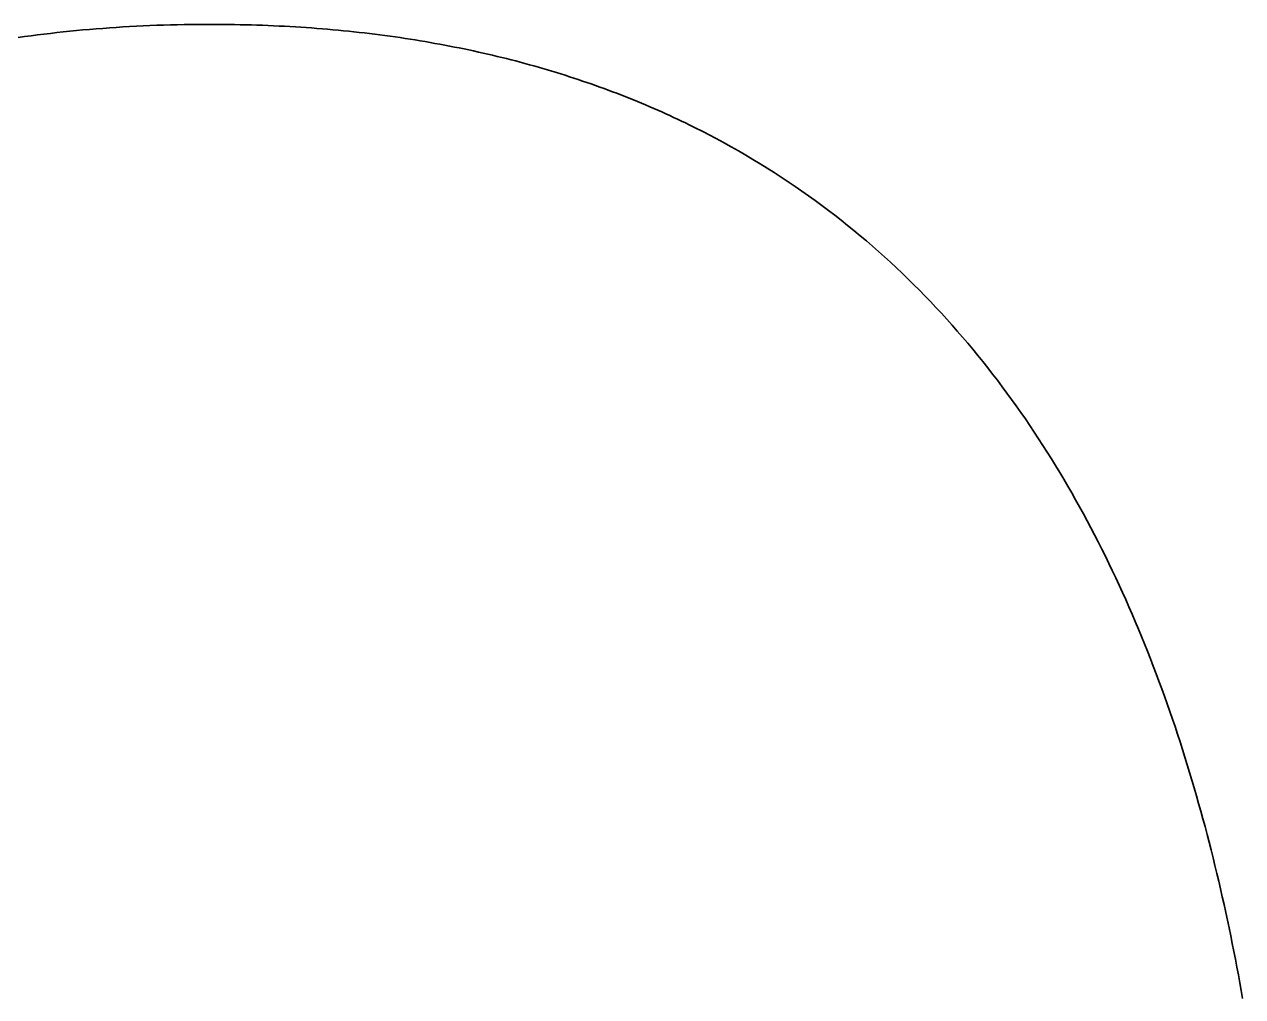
# Model space of a CAD drawing. Extents: x -7.3 to 34, y 0 to 22.
# Drawn here: x 33.01596 to 33.05742, y 3.82513 to 3.85822 of the extents above; entities that cross this region are included whole.
import ezdxf

# ---------------------------------------------------------------- set-up
doc = ezdxf.new("R2010")
doc.units = 0
doc.layers.add('SH_Data', color=7, linetype='Continuous')

msp = doc.modelspace()

# ---------------------------------------------------------------- linework, layer by layer
at = {"layer": 'SH_Data'}
for p, q in [((33.016841, 3.857911), (33.016621, 3.857885)), ((33.017062, 3.857936), (33.016841, 3.857911)), ((33.017283, 3.85796), (33.017062, 3.857936)), ((33.017505, 3.857983), (33.017283, 3.85796)), ((33.017728, 3.858005), (33.017505, 3.857983)), ((33.017952, 3.858025), (33.017728, 3.858005)), ((33.018176, 3.858045), (33.017952, 3.858025)), ((33.018401, 3.858064), (33.018176, 3.858045)), ((33.018627, 3.858081), (33.018401, 3.858064)), ((33.018854, 3.858098), (33.018627, 3.858081)), ((33.019081, 3.858113), (33.018854, 3.858098)), ((33.01931, 3.858128), (33.019081, 3.858113)), ((33.019538, 3.858141), (33.01931, 3.858128)), ((33.019768, 3.858154), (33.019538, 3.858141)), ((33.019999, 3.858165), (33.019768, 3.858154)), ((33.02023, 3.858175), (33.019999, 3.858165)), ((33.020462, 3.858184), (33.02023, 3.858175)), ((33.020695, 3.858192), (33.020462, 3.858184)), ((33.020928, 3.858199), (33.020695, 3.858192)), ((33.021162, 3.858204), (33.020928, 3.858199)), ((33.021397, 3.858209), (33.021162, 3.858204)), ((33.021633, 3.858213), (33.021397, 3.858209)), ((33.02187, 3.858215), (33.021633, 3.858213)), ((33.022107, 3.858216), (33.02187, 3.858215)), ((33.022226, 3.858217), (33.022107, 3.858216)), ((33.022286, 3.858217), (33.022226, 3.858217)), ((33.022292, 3.858217), (33.022286, 3.858217)), ((33.022299, 3.858217), (33.022292, 3.858217)), ((33.022311, 3.858217), (33.022299, 3.858217)), ((33.022335, 3.858216), (33.022311, 3.858217)), ((33.02253, 3.858216), (33.022335, 3.858216)), ((33.022724, 3.858214), (33.02253, 3.858216)), ((33.022917, 3.858212), (33.022724, 3.858214)), ((33.023109, 3.85821), (33.022917, 3.858212)), ((33.023301, 3.858206), (33.023109, 3.85821)), ((33.023492, 3.858202), (33.023301, 3.858206)), ((33.023683, 3.858197), (33.023492, 3.858202)), ((33.023873, 3.858191), (33.023683, 3.858197)), ((33.024062, 3.858184), (33.023873, 3.858191)), ((33.02425, 3.858177), (33.024062, 3.858184)), ((33.024438, 3.858169), (33.02425, 3.858177)), ((33.024625, 3.85816), (33.024438, 3.858169)), ((33.024812, 3.858151), (33.024625, 3.85816)), ((33.024997, 3.858141), (33.024812, 3.858151)), ((33.025183, 3.85813), (33.024997, 3.858141)), ((33.025367, 3.858118), (33.025183, 3.85813)), ((33.025551, 3.858106), (33.025367, 3.858118)), ((33.025734, 3.858093), (33.025551, 3.858106)), ((33.025916, 3.858079), (33.025734, 3.858093)), ((33.026098, 3.858064), (33.025916, 3.858079)), ((33.026279, 3.858049), (33.026098, 3.858064)), ((33.02646, 3.858033), (33.026279, 3.858049)), ((33.026639, 3.858017), (33.02646, 3.858033)), ((33.026818, 3.858), (33.026639, 3.858017)), ((33.026997, 3.857982), (33.026818, 3.858)), ((33.027175, 3.857963), (33.026997, 3.857982)), ((33.027352, 3.857944), (33.027175, 3.857963)), ((33.027528, 3.857923), (33.027352, 3.857944)), ((33.027704, 3.857903), (33.027528, 3.857923)), ((33.027879, 3.857881), (33.027704, 3.857903)), ((33.015966, 3.8578), (33.015749, 3.85777)), ((33.016183, 3.85783), (33.015966, 3.8578)), ((33.016402, 3.857858), (33.016183, 3.85783)), ((33.016621, 3.857885), (33.016402, 3.857858)), ((33.028054, 3.857859), (33.027879, 3.857881)), ((33.028228, 3.857836), (33.028054, 3.857859)), ((33.028401, 3.857813), (33.028228, 3.857836)), ((33.028573, 3.857789), (33.028401, 3.857813)), ((33.028745, 3.857764), (33.028573, 3.857789)), ((33.028916, 3.857738), (33.028745, 3.857764)), ((33.029087, 3.857712), (33.028916, 3.857738)), ((33.029257, 3.857685), (33.029087, 3.857712)), ((33.029426, 3.857658), (33.029257, 3.857685)), ((33.029595, 3.85763), (33.029426, 3.857658)), ((33.029763, 3.857601), (33.029595, 3.85763)), ((33.02993, 3.857571), (33.029763, 3.857601)), ((33.030097, 3.857541), (33.02993, 3.857571)), ((33.030263, 3.85751), (33.030097, 3.857541)), ((33.030429, 3.857479), (33.030263, 3.85751)), ((33.030594, 3.857446), (33.030429, 3.857479)), ((33.030758, 3.857414), (33.030594, 3.857446)), ((33.030922, 3.85738), (33.030758, 3.857414)), ((33.031085, 3.857346), (33.030922, 3.85738)), ((33.031247, 3.857311), (33.031085, 3.857346)), ((33.031409, 3.857276), (33.031247, 3.857311)), ((33.03157, 3.85724), (33.031409, 3.857276)), ((33.03173, 3.857203), (33.03157, 3.85724)), ((33.03189, 3.857166), (33.03173, 3.857203)), ((33.032049, 3.857128), (33.03189, 3.857166)), ((33.032208, 3.857089), (33.032049, 3.857128)), ((33.032366, 3.85705), (33.032208, 3.857089)), ((33.032523, 3.85701), (33.032366, 3.85705)), ((33.03268, 3.85697), (33.032523, 3.85701)), ((33.032836, 3.856929), (33.03268, 3.85697)), ((33.032991, 3.856887), (33.032836, 3.856929)), ((33.033146, 3.856844), (33.032991, 3.856887)), ((33.0333, 3.856802), (33.033146, 3.856844)), ((33.033454, 3.856758), (33.0333, 3.856802)), ((33.033607, 3.856714), (33.033454, 3.856758)), ((33.03376, 3.856669), (33.033607, 3.856714)), ((33.033911, 3.856623), (33.03376, 3.856669)), ((33.034063, 3.856577), (33.033911, 3.856623)), ((33.034213, 3.856531), (33.034063, 3.856577)), ((33.034363, 3.856484), (33.034213, 3.856531)), ((33.034513, 3.856436), (33.034363, 3.856484)), ((33.034661, 3.856387), (33.034513, 3.856436)), ((33.034809, 3.856338), (33.034661, 3.856387)), ((33.034957, 3.856289), (33.034809, 3.856338)), ((33.035104, 3.856238), (33.034957, 3.856289)), ((33.03525, 3.856188), (33.035104, 3.856238)), ((33.035396, 3.856136), (33.03525, 3.856188)), ((33.035541, 3.856084), (33.035396, 3.856136)), ((33.035686, 3.856032), (33.035541, 3.856084)), ((33.03583, 3.855978), (33.035686, 3.856032)), ((33.035973, 3.855925), (33.03583, 3.855978)), ((33.036116, 3.85587), (33.035973, 3.855925)), ((33.036258, 3.855816), (33.036116, 3.85587)), ((33.0364, 3.85576), (33.036258, 3.855816)), ((33.036541, 3.855704), (33.0364, 3.85576)), ((33.036682, 3.855647), (33.036541, 3.855704)), ((33.036821, 3.85559), (33.036682, 3.855647)), ((33.036961, 3.855533), (33.036821, 3.85559)), ((33.037099, 3.855474), (33.036961, 3.855533)), ((33.037238, 3.855415), (33.037099, 3.855474)), ((33.037375, 3.855356), (33.037238, 3.855415)), ((33.037512, 3.855296), (33.037375, 3.855356)), ((33.037649, 3.855235), (33.037512, 3.855296)), ((33.037784, 3.855174), (33.037649, 3.855235)), ((33.03792, 3.855113), (33.037784, 3.855174)), ((33.038054, 3.85505), (33.03792, 3.855113)), ((33.038188, 3.854988), (33.038054, 3.85505)), ((33.038322, 3.854924), (33.038188, 3.854988)), ((33.038455, 3.854861), (33.038322, 3.854924)), ((33.038587, 3.854796), (33.038455, 3.854861)), ((33.038719, 3.854731), (33.038587, 3.854796)), ((33.03885, 3.854666), (33.038719, 3.854731)), ((33.038981, 3.8546), (33.03885, 3.854666)), ((33.039111, 3.854533), (33.038981, 3.8546)), ((33.039241, 3.854466), (33.039111, 3.854533)), ((33.039498, 3.854331), (33.039241, 3.854466)), ((33.039753, 3.854193), (33.039498, 3.854331)), ((33.040006, 3.854053), (33.039753, 3.854193)), ((33.040257, 3.853911), (33.040006, 3.854053)), ((33.040505, 3.853767), (33.040257, 3.853911)), ((33.040752, 3.853621), (33.040505, 3.853767)), ((33.040996, 3.853474), (33.040752, 3.853621)), ((33.041238, 3.853324), (33.040996, 3.853474)), ((33.041478, 3.853172), (33.041238, 3.853324)), ((33.041715, 3.853018), (33.041478, 3.853172)), ((33.041951, 3.852862), (33.041715, 3.853018)), ((33.042184, 3.852704), (33.041951, 3.852862)), ((33.042415, 3.852545), (33.042184, 3.852704)), ((33.042644, 3.852383), (33.042415, 3.852545)), ((33.042871, 3.85222), (33.042644, 3.852383)), ((33.043096, 3.852054), (33.042871, 3.85222)), ((33.043319, 3.851887), (33.043096, 3.852054)), ((33.043539, 3.851718), (33.043319, 3.851887)), ((33.043758, 3.851548), (33.043539, 3.851718)), ((33.043974, 3.851375), (33.043758, 3.851548)), ((33.044189, 3.851201), (33.043974, 3.851375)), ((33.044401, 3.851025), (33.044189, 3.851201)), ((33.044612, 3.850847), (33.044401, 3.851025)), ((33.04482, 3.850667), (33.044612, 3.850847)), ((33.045026, 3.850486), (33.04482, 3.850667)), ((33.04523, 3.850303), (33.045026, 3.850486)), ((33.045433, 3.850119), (33.04523, 3.850303)), ((33.045633, 3.849933), (33.045433, 3.850119)), ((33.045831, 3.849745), (33.045633, 3.849933)), ((33.046028, 3.849555), (33.045831, 3.849745)), ((33.046222, 3.849364), (33.046028, 3.849555)), ((33.046415, 3.849172), (33.046222, 3.849364)), ((33.046605, 3.848977), (33.046415, 3.849172)), ((33.046794, 3.848782), (33.046605, 3.848977)), ((33.046981, 3.848584), (33.046794, 3.848782)), ((33.047165, 3.848385), (33.046981, 3.848584)), ((33.047348, 3.848185), (33.047165, 3.848385)), ((33.047529, 3.847983), (33.047348, 3.848185)), ((33.047708, 3.84778), (33.047529, 3.847983)), ((33.047885, 3.847575), (33.047708, 3.84778)), ((33.048061, 3.847369), (33.047885, 3.847575)), ((33.048234, 3.847161), (33.048061, 3.847369)), ((33.048406, 3.846952), (33.048234, 3.847161)), ((33.048576, 3.846742), (33.048406, 3.846952)), ((33.048744, 3.84653), (33.048576, 3.846742)), ((33.04891, 3.846317), (33.048744, 3.84653)), ((33.049074, 3.846103), (33.04891, 3.846317)), ((33.049237, 3.845887), (33.049074, 3.846103)), ((33.049397, 3.84567), (33.049237, 3.845887)), ((33.049556, 3.845452), (33.049397, 3.84567)), ((33.049714, 3.845232), (33.049556, 3.845452)), ((33.049869, 3.845011), (33.049714, 3.845232)), ((33.050023, 3.844789), (33.049869, 3.845011)), ((33.050175, 3.844566), (33.050023, 3.844789)), ((33.050325, 3.844342), (33.050175, 3.844566)), ((33.050474, 3.844116), (33.050325, 3.844342)), ((33.05062, 3.843889), (33.050474, 3.844116)), ((33.050766, 3.843661), (33.05062, 3.843889)), ((33.050909, 3.843432), (33.050766, 3.843661)), ((33.051051, 3.843202), (33.050909, 3.843432)), ((33.051191, 3.842971), (33.051051, 3.843202)), ((33.051329, 3.842739), (33.051191, 3.842971)), ((33.051466, 3.842505), (33.051329, 3.842739)), ((33.051601, 3.842271), (33.051466, 3.842505)), ((33.051735, 3.842035), (33.051601, 3.842271)), ((33.051867, 3.841799), (33.051735, 3.842035)), ((33.051997, 3.841561), (33.051867, 3.841799)), ((33.052125, 3.841323), (33.051997, 3.841561)), ((33.052252, 3.841083), (33.052125, 3.841323)), ((33.052378, 3.840843), (33.052252, 3.841083)), ((33.052502, 3.840602), (33.052378, 3.840843)), ((33.052624, 3.840359), (33.052502, 3.840602)), ((33.052745, 3.840116), (33.052624, 3.840359)), ((33.052864, 3.839872), (33.052745, 3.840116)), ((33.052982, 3.839628), (33.052864, 3.839872)), ((33.053098, 3.839382), (33.052982, 3.839628)), ((33.053213, 3.839135), (33.053098, 3.839382)), ((33.053326, 3.838888), (33.053213, 3.839135)), ((33.053437, 3.83864), (33.053326, 3.838888)), ((33.053548, 3.838391), (33.053437, 3.83864)), ((33.053656, 3.838142), (33.053548, 3.838391)), ((33.053764, 3.837891), (33.053656, 3.838142)), ((33.053869, 3.83764), (33.053764, 3.837891)), ((33.053974, 3.837388), (33.053869, 3.83764)), ((33.054076, 3.837136), (33.053974, 3.837388)), ((33.054178, 3.836883), (33.054076, 3.837136)), ((33.054278, 3.836629), (33.054178, 3.836883)), ((33.054376, 3.836375), (33.054278, 3.836629)), ((33.054474, 3.83612), (33.054376, 3.836375)), ((33.054569, 3.835864), (33.054474, 3.83612)), ((33.054664, 3.835608), (33.054569, 3.835864)), ((33.054757, 3.835351), (33.054664, 3.835608)), ((33.054849, 3.835094), (33.054757, 3.835351)), ((33.054939, 3.834836), (33.054849, 3.835094)), ((33.055028, 3.834577), (33.054939, 3.834836)), ((33.055116, 3.834318), (33.055028, 3.834577)), ((33.055202, 3.834059), (33.055116, 3.834318)), ((33.055287, 3.833799), (33.055202, 3.834059)), ((33.055371, 3.833539), (33.055287, 3.833799)), ((33.055453, 3.833278), (33.055371, 3.833539)), ((33.055534, 3.833017), (33.055453, 3.833278)), ((33.055614, 3.832755), (33.055534, 3.833017)), ((33.055693, 3.832493), (33.055614, 3.832755)), ((33.05577, 3.832231), (33.055693, 3.832493)), ((33.055846, 3.831968), (33.05577, 3.832231)), ((33.055921, 3.831705), (33.055846, 3.831968)), ((33.055994, 3.831442), (33.055921, 3.831705)), ((33.056067, 3.831178), (33.055994, 3.831442)), ((33.056138, 3.830915), (33.056067, 3.831178)), ((33.056208, 3.83065), (33.056138, 3.830915)), ((33.056277, 3.830386), (33.056208, 3.83065)), ((33.056344, 3.830121), (33.056277, 3.830386)), ((33.056411, 3.829856), (33.056344, 3.830121)), ((33.056476, 3.829591), (33.056411, 3.829856)), ((33.05654, 3.829326), (33.056476, 3.829591)), ((33.056603, 3.829061), (33.05654, 3.829326)), ((33.056665, 3.828795), (33.056603, 3.829061)), ((33.056726, 3.82853), (33.056665, 3.828795)), ((33.056785, 3.828264), (33.056726, 3.82853)), ((33.056844, 3.827998), (33.056785, 3.828264)), ((33.056901, 3.827732), (33.056844, 3.827998)), ((33.056958, 3.827466), (33.056901, 3.827732)), ((33.057013, 3.8272), (33.056958, 3.827466)), ((33.057067, 3.826934), (33.057013, 3.8272)), ((33.05712, 3.826668), (33.057067, 3.826934)), ((33.057172, 3.826402), (33.05712, 3.826668)), ((33.057224, 3.826135), (33.057172, 3.826402)), ((33.057274, 3.825869), (33.057224, 3.826135)), ((33.057323, 3.825603), (33.057274, 3.825869)), ((33.057371, 3.825338), (33.057323, 3.825603)), ((33.057418, 3.825072), (33.057371, 3.825338))]:
    msp.add_line(p, q, dxfattribs=at)
msp.add_lwpolyline([(33.057418, 3.825072), (33.057371, 3.825338), (33.057323, 3.825603), (33.057274, 3.825869), (33.057224, 3.826135), (33.057172, 3.826402), (33.05712, 3.826668), (33.057067, 3.826934), (33.057013, 3.8272), (33.056958, 3.827466), (33.056901, 3.827732), (33.056844, 3.827998), (33.056785, 3.828264), (33.056726, 3.82853), (33.056665, 3.828795), (33.056603, 3.829061), (33.05654, 3.829326), (33.056476, 3.829591), (33.056411, 3.829856), (33.056344, 3.830121), (33.056277, 3.830386), (33.056208, 3.83065), (33.056138, 3.830915), (33.056067, 3.831178), (33.055994, 3.831442), (33.055921, 3.831705), (33.055846, 3.831968), (33.05577, 3.832231), (33.055693, 3.832493), (33.055614, 3.832755), (33.055534, 3.833017), (33.055453, 3.833278), (33.055371, 3.833539), (33.055287, 3.833799), (33.055202, 3.834059), (33.055116, 3.834318), (33.055028, 3.834577), (33.054939, 3.834836), (33.054849, 3.835094), (33.054757, 3.835351), (33.054664, 3.835608), (33.054569, 3.835864), (33.054474, 3.83612), (33.054376, 3.836375), (33.054278, 3.836629), (33.054178, 3.836883), (33.054076, 3.837136), (33.053974, 3.837388), (33.053869, 3.83764), (33.053764, 3.837891), (33.053656, 3.838142), (33.053548, 3.838391), (33.053437, 3.83864), (33.053326, 3.838888), (33.053213, 3.839135), (33.053098, 3.839382), (33.052982, 3.839628), (33.052864, 3.839872), (33.052745, 3.840116), (33.052624, 3.840359), (33.052502, 3.840602), (33.052378, 3.840843), (33.052252, 3.841083), (33.052125, 3.841323), (33.051997, 3.841561), (33.051867, 3.841799), (33.051735, 3.842035), (33.051601, 3.842271), (33.051466, 3.842505), (33.051329, 3.842739), (33.051191, 3.842971), (33.051051, 3.843202), (33.050909, 3.843432), (33.050766, 3.843661), (33.05062, 3.843889), (33.050474, 3.844116), (33.050325, 3.844342), (33.050175, 3.844566), (33.050023, 3.844789), (33.049869, 3.845011), (33.049714, 3.845232), (33.049556, 3.845452), (33.049397, 3.84567), (33.049237, 3.845887), (33.049074, 3.846103), (33.04891, 3.846317), (33.048744, 3.84653), (33.048576, 3.846742), (33.048406, 3.846952), (33.048234, 3.847161), (33.048061, 3.847369), (33.047885, 3.847575), (33.047708, 3.84778), (33.047529, 3.847983), (33.047348, 3.848185), (33.047165, 3.848385), (33.046981, 3.848584), (33.046794, 3.848782), (33.046605, 3.848977), (33.046415, 3.849172), (33.046222, 3.849364), (33.046028, 3.849555), (33.045831, 3.849745), (33.045633, 3.849933), (33.045433, 3.850119), (33.04523, 3.850303), (33.045026, 3.850486), (33.04482, 3.850667), (33.044612, 3.850847), (33.044401, 3.851025), (33.044189, 3.851201), (33.043974, 3.851375), (33.043758, 3.851548), (33.043539, 3.851718), (33.043319, 3.851887), (33.043096, 3.852054), (33.042871, 3.85222), (33.042644, 3.852383), (33.042415, 3.852545), (33.042184, 3.852704), (33.041951, 3.852862), (33.041715, 3.853018), (33.041478, 3.853172), (33.041238, 3.853324), (33.040996, 3.853474), (33.040752, 3.853621), (33.040505, 3.853767), (33.040257, 3.853911), (33.040006, 3.854053), (33.039753, 3.854193), (33.039498, 3.854331), (33.039241, 3.854466), (33.039111, 3.854533), (33.038981, 3.8546), (33.03885, 3.854666), (33.038719, 3.854731), (33.038587, 3.854796), (33.038455, 3.854861), (33.038322, 3.854924), (33.038188, 3.854988), (33.038054, 3.85505), (33.03792, 3.855113), (33.037784, 3.855174), (33.037649, 3.855235), (33.037512, 3.855296), (33.037375, 3.855356), (33.037238, 3.855415), (33.037099, 3.855474), (33.036961, 3.855533), (33.036821, 3.85559), (33.036682, 3.855647), (33.036541, 3.855704), (33.0364, 3.85576), (33.036258, 3.855816), (33.036116, 3.85587), (33.035973, 3.855925), (33.03583, 3.855978), (33.035686, 3.856032), (33.035541, 3.856084), (33.035396, 3.856136), (33.03525, 3.856188), (33.035104, 3.856238), (33.034957, 3.856289), (33.034809, 3.856338), (33.034661, 3.856387), (33.034513, 3.856436), (33.034363, 3.856484), (33.034213, 3.856531), (33.034063, 3.856577), (33.033911, 3.856623), (33.03376, 3.856669), (33.033607, 3.856714), (33.033454, 3.856758), (33.0333, 3.856802), (33.033146, 3.856844), (33.032991, 3.856887), (33.032836, 3.856929), (33.03268, 3.85697), (33.032523, 3.85701), (33.032366, 3.85705), (33.032208, 3.857089), (33.032049, 3.857128), (33.03189, 3.857166), (33.03173, 3.857203), (33.03157, 3.85724), (33.031409, 3.857276), (33.031247, 3.857311), (33.031085, 3.857346), (33.030922, 3.85738), (33.030758, 3.857414), (33.030594, 3.857446), (33.030429, 3.857479), (33.030263, 3.85751), (33.030097, 3.857541), (33.02993, 3.857571), (33.029763, 3.857601), (33.029595, 3.85763), (33.029426, 3.857658), (33.029257, 3.857685), (33.029087, 3.857712), (33.028916, 3.857738), (33.028745, 3.857764), (33.028573, 3.857789), (33.028401, 3.857813), (33.028228, 3.857836), (33.028054, 3.857859), (33.027879, 3.857881), (33.027704, 3.857903), (33.027528, 3.857923), (33.027352, 3.857944), (33.027175, 3.857963), (33.026997, 3.857982), (33.026818, 3.858), (33.026639, 3.858017), (33.02646, 3.858033), (33.026279, 3.858049), (33.026098, 3.858064), (33.025916, 3.858079), (33.025734, 3.858093), (33.025551, 3.858106), (33.025367, 3.858118), (33.025183, 3.85813), (33.024997, 3.858141), (33.024812, 3.858151), (33.024625, 3.85816), (33.024438, 3.858169), (33.02425, 3.858177), (33.024062, 3.858184), (33.023873, 3.858191), (33.023683, 3.858197), (33.023492, 3.858202), (33.023301, 3.858206), (33.023109, 3.85821), (33.022917, 3.858212), (33.022724, 3.858214), (33.02253, 3.858216), (33.022335, 3.858216), (33.022311, 3.858217), (33.022299, 3.858217), (33.022292, 3.858217), (33.022286, 3.858217), (33.022226, 3.858217), (33.022107, 3.858216), (33.02187, 3.858215), (33.021633, 3.858213), (33.021397, 3.858209), (33.021162, 3.858204), (33.020928, 3.858199), (33.020695, 3.858192), (33.020462, 3.858184), (33.02023, 3.858175), (33.019999, 3.858165), (33.019768, 3.858154), (33.019538, 3.858141), (33.01931, 3.858128), (33.019081, 3.858113), (33.018854, 3.858098), (33.018627, 3.858081), (33.018401, 3.858064), (33.018176, 3.858045), (33.017952, 3.858025), (33.017728, 3.858005), (33.017505, 3.857983), (33.017283, 3.85796), (33.017062, 3.857936), (33.016841, 3.857911), (33.016621, 3.857885), (33.016402, 3.857858), (33.016183, 3.85783), (33.015966, 3.8578), (33.015749, 3.85777)], dxfattribs=at)

doc.saveas('drawing.dxf')
